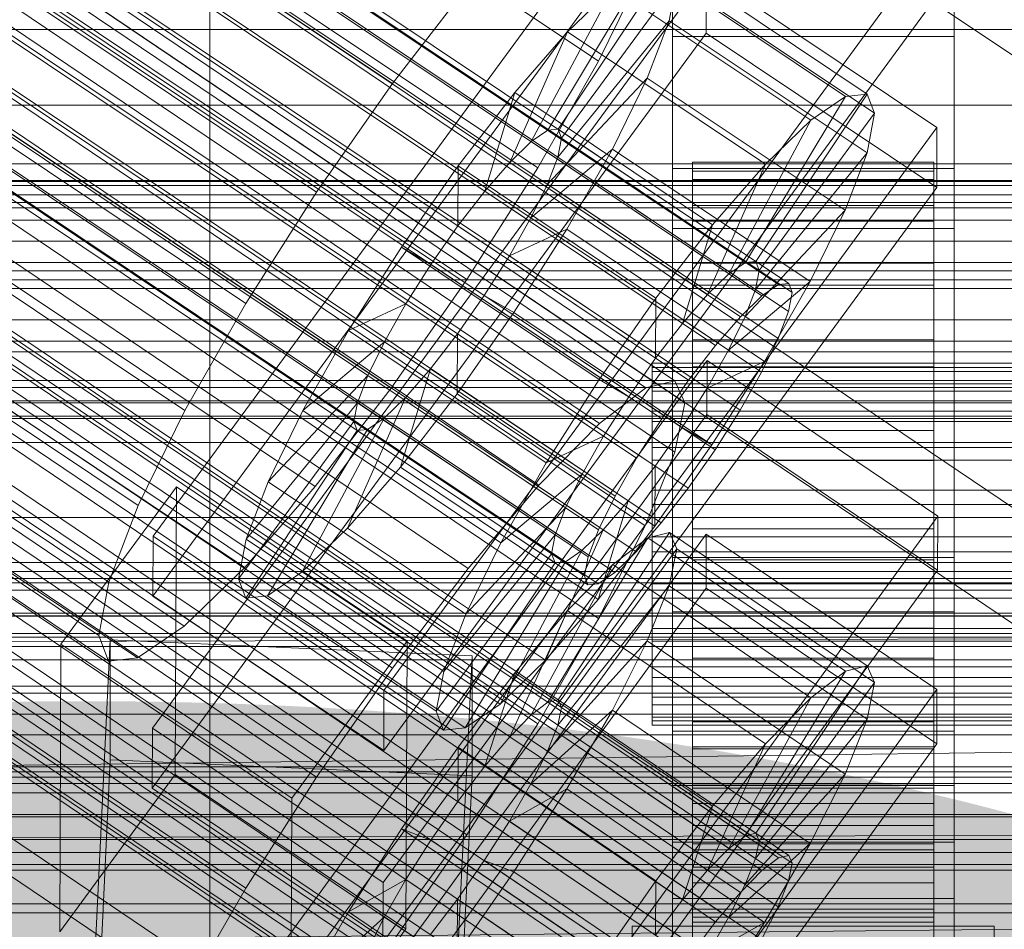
# Model space of a CAD drawing. Header units: millimetres. Extents: x -3490 to 61924, y -72580 to 6847.
# Tile 328 of 656: x -179 to -130, y -33231 to -33186. Entities that reach past the tile are written whole.
import ezdxf

# ---------------------------------------------------------------- set-up
doc = ezdxf.new("R2010")
doc.units = ezdxf.units.MM
for name, color, linetype, lineweight in [('COTAS_O', 1, 'Continuous', 0), ('COTAS_P', 1, 'Continuous', 0), ('frontal_C01', 7, 'Continuous', 0), ('frontal_C02', 7, 'Continuous', 0), ('frontal_C03', 7, 'Continuous', 0), ('frontal_dosificador', 7, 'Continuous', 0), ('frontal_secador', 7, 'Continuous', 0)]:
    doc.layers.add(name, color=color, linetype=linetype, lineweight=lineweight)
doc.dimstyles.new('R19_100', dxfattribs={"dimtxt": 250, "dimasz": 150, "dimexe": 150, "dimexo": 80, "dimgap": 100, "dimtad": 1, "dimtih": 1, "dimtoh": 1, "dimdsep": 46, "dimcen": 0.09, "dimadec": 0, "dimazin": 0, "dimtfac": 1, "dimtdec": 4, "dimtofl": 0, "dimtmove": 0, "dimatfit": 3, "dimfxl": 1, "dimtolj": 1, "dimtzin": 0, "dimarcsym": 0})

# ---------------------------------------------------------------- blocks, each defined once
blk = doc.blocks.new('DIM_R29_55')
at = {"layer": 'COTAS_P'}
for p, q in [((-3300, -33120), (-3150, -33075)), ((-60, -33120), (-210, -33075)), ((-3300, -34020), (-3300, -33120)), ((-3300, -33120), (-60, -33120)), ((-3300, -33120), (-3150, -33165)), ((-60, -33120), (-210, -33165)), ((-60, -34020), (-60, -33120))]:
    blk.add_line(p, q, dxfattribs=at)
blk.add_text('3240 P', height=250, dxfattribs=at).set_placement((-1680, -33020))
blk = doc.blocks.new('DIM_R29_58')
at = {"layer": 'COTAS_P'}
for p, q in [((-150, -32300), (550, -32300)), ((550, -32300), (505, -32450)), ((550, -34900), (550, -32300)), ((550, -32300), (595, -32450)), ((550, -34900), (505, -34750)), ((550, -34900), (595, -34750)), ((-150, -34900), (550, -34900))]:
    blk.add_line(p, q, dxfattribs=at)
blk.add_text('2600 P', height=250, rotation=90, dxfattribs=at).set_placement((450, -33600))
blk = doc.blocks.new('DIM_R29_60')
at = {"layer": 'COTAS_O'}
for p, q in [((-650, -33700), (50, -33700)), ((50, -33700), (5, -33850)), ((50, -34900), (50, -33700)), ((50, -33700), (95, -33850)), ((50, -34900), (5, -34750)), ((50, -34900), (95, -34750)), ((-650, -34900), (50, -34900))]:
    blk.add_line(p, q, dxfattribs=at)
blk.add_text('1200 O', height=250, rotation=90, dxfattribs=at).set_placement((-50, -34300))

msp = doc.modelspace()

# ---------------------------------------------------------------- linework, layer by layer
at = {"layer": 'frontal_C01'}
for p, q in [((-331.181, -33079.124), (-146.872, -33203.459)), ((-332.629, -33079.473), (-148.32, -33203.808)), ((-330.692, -33080.214), (-146.383, -33204.548)), ((-334.938, -33081.238), (-150.629, -33205.573)), ((-355.53, -33082.938), (-141.731, -33227.166)), ((-355.017, -33082.814), (-141.218, -33227.043)), ((-331.197, -33082.669), (-146.887, -33207.003)), ((-356.348, -33083.564), (-142.549, -33227.792)), ((-354.844, -33083.201), (-141.045, -33227.429)), ((-355.022, -33084.07), (-141.224, -33228.299)), ((-337.95, -33084.299), (-153.641, -33208.633)), ((-357.415, -33084.648), (-143.617, -33228.876)), ((-355.541, -33085.365), (-141.742, -33229.593)), ((-358.659, -33086.117), (-144.861, -33230.346)), ((-332.659, -33086.321), (-148.35, -33210.656)), ((-356.363, -33086.995), (-142.565, -33231.223)), ((-146.196, -33232.1), (-359.995, -33087.872)), ((-341.461, -33088.446), (-157.152, -33212.78)), ((-357.434, -33088.851), (-143.635, -33233.079)), ((-361.332, -33089.791), (-147.533, -33234.02)), ((-358.68, -33090.805), (-144.881, -33235.033)), ((-334.981, -33090.923), (-150.672, -33215.258)), ((-362.578, -33091.746), (-148.779, -33235.974)), ((-360.017, -33092.725), (-146.218, -33236.953)), ((-363.648, -33093.601), (-149.85, -33237.829)), ((-160.922, -33217.731), (-345.231, -33093.397)), ((-361.352, -33094.479), (-147.554, -33238.707)), ((-364.471, -33095.232), (-150.672, -33239.46)), ((-362.596, -33095.948), (-148.798, -33240.177)), ((-338.003, -33096.16), (-153.694, -33220.495)), ((-364.989, -33096.526), (-151.191, -33240.754)), ((-363.664, -33097.033), (-149.865, -33241.261)), ((-365.168, -33097.396), (-151.369, -33241.624)), ((-364.995, -33097.782), (-151.196, -33242.01)), ((-364.482, -33097.658), (-150.683, -33241.887)), ((-349.002, -33098.815), (-164.693, -33223.149)), ((-341.52, -33101.675), (-157.211, -33226.01)), ((-352.519, -33104.33), (-168.21, -33228.665)), ((-345.291, -33107.093), (-160.982, -33231.428)), ((-355.541, -33109.567), (-171.232, -33233.902)), ((-349.061, -33112.044), (-164.752, -33236.379)), ((-130, -33209.806), (-228.298, -33143.494)), ((-228.298, -33149.274), (-130, -33215.586)), ((-342.5, -33189.755), (342.5, -33189.755)), ((342.5, -33195.462), (-342.5, -33195.462)), ((300, -33197.985), (-300, -33197.985)), ((300, -33202.015), (-300, -33202.015)), ((-172.809, -33240.291), (-145.277, -33202.437)), ((-145.289, -33205.133), (-145.277, -33202.437)), ((-145.277, -33202.437), (-133.809, -33210.173)), ((-148.32, -33203.808), (-146.872, -33203.459)), ((-146.872, -33203.459), (-146.383, -33204.548)), ((-150.629, -33205.573), (-148.32, -33203.808)), ((342.5, -33204.538), (-342.5, -33204.538)), ((-146.383, -33204.548), (-146.887, -33207.003)), ((-145.289, -33205.133), (-172.821, -33242.988)), ((-133.821, -33212.87), (-145.289, -33205.133)), ((-153.641, -33208.633), (-150.629, -33205.573)), ((-146.887, -33207.003), (-148.35, -33210.656)), ((-157.152, -33212.78), (-153.641, -33208.633)), ((342.5, -33210.245), (-342.5, -33210.245)), ((-133.809, -33210.173), (-161.341, -33248.028)), ((-133.809, -33210.173), (-133.821, -33212.87)), ((-148.35, -33210.656), (-150.672, -33215.258)), ((-172.847, -33248.919), (-145.315, -33211.065)), ((-153.199, -33219.43), (-148.226, -33211.252)), ((-152.686, -33219.306), (-147.143, -33210.991)), ((-148.226, -33211.252), (-149.953, -33212.573)), ((-147.143, -33210.991), (-148.226, -33211.252)), ((-148.226, -33211.252), (-138.396, -33217.883)), ((-147.143, -33210.991), (-137.313, -33217.622)), ((-146.777, -33211.806), (-147.143, -33210.991)), ((-145.327, -33213.761), (-145.315, -33211.065)), ((-145.315, -33211.065), (-133.847, -33218.801)), ((-152.513, -33219.692), (-146.777, -33211.806)), ((-147.155, -33213.642), (-146.777, -33211.806)), ((-146.777, -33211.806), (-136.948, -33218.437)), ((-147, -33214.932), (-147, -33212.235)), ((-147, -33212.235), (-133, -33212.235)), ((-147, -33258.458), (-147, -33212.235)), ((-133, -33212.235), (-133, -33214.932)), ((-133, -33212.235), (-133, -33258.458)), ((-160.922, -33217.731), (-157.152, -33212.78)), ((-154.017, -33220.055), (-149.953, -33212.573)), ((-149.953, -33212.573), (-152.207, -33214.862)), ((-149.953, -33212.573), (-140.123, -33219.204)), ((-161.353, -33250.724), (-133.821, -33212.87)), ((-145.327, -33213.761), (-172.859, -33251.615)), ((-152.692, -33220.562), (-147.155, -33213.642)), ((-148.249, -33216.375), (-147.155, -33213.642)), ((-147.155, -33213.642), (-137.325, -33220.274)), ((-133.859, -33221.497), (-145.327, -33213.761)), ((-155.085, -33221.14), (-152.207, -33214.862)), ((-152.207, -33214.862), (-154.833, -33217.964)), ((-150.672, -33215.258), (-153.694, -33220.495)), ((-152.207, -33214.862), (-142.377, -33221.493)), ((-133, -33214.932), (-147, -33214.932)), ((-147, -33214.932), (-147, -33261.154)), ((-133, -33261.154), (-133, -33214.932)), ((-153.21, -33221.857), (-148.249, -33216.375)), ((-149.985, -33219.817), (-148.249, -33216.375)), ((-148.249, -33216.375), (-138.419, -33223.006)), ((-137.313, -33217.622), (-142.856, -33225.937)), ((-138.396, -33217.883), (-137.313, -33217.622)), ((-137.313, -33217.622), (-136.948, -33218.437)), ((-164.693, -33223.149), (-160.922, -33217.731)), ((-154.833, -33217.964), (-157.653, -33221.667)), ((-156.329, -33222.609), (-154.833, -33217.964)), ((-154.833, -33217.964), (-145.003, -33224.595)), ((-138.396, -33217.883), (-143.369, -33226.061)), ((-140.123, -33219.204), (-138.396, -33217.883)), ((342.5, -33218.63), (-342.5, -33218.63)), ((-136.948, -33218.437), (-142.683, -33226.324)), ((-136.948, -33218.437), (-137.325, -33220.274)), ((-133.847, -33218.801), (-161.379, -33256.655)), ((-133.847, -33218.801), (-133.859, -33221.497)), ((-154.017, -33220.055), (-153.199, -33219.43)), ((-153.199, -33219.43), (-152.686, -33219.306)), ((-143.369, -33226.061), (-153.199, -33219.43)), ((-142.856, -33225.937), (-152.686, -33219.306)), ((-152.686, -33219.306), (-152.513, -33219.692)), ((-140.123, -33219.204), (-144.188, -33226.687)), ((-142.377, -33221.493), (-140.123, -33219.204)), ((-155.085, -33221.14), (-154.017, -33220.055)), ((-154.033, -33223.487), (-149.985, -33219.817)), ((-144.188, -33226.687), (-154.017, -33220.055)), ((-152.513, -33219.692), (-152.692, -33220.562)), ((-142.683, -33226.324), (-152.513, -33219.692)), ((-152.246, -33223.734), (-149.985, -33219.817)), ((-149.985, -33219.817), (-140.156, -33226.448)), ((-153.694, -33220.495), (-157.211, -33226.01)), ((-152.692, -33220.562), (-153.21, -33221.857)), ((-142.862, -33227.193), (-152.692, -33220.562)), ((-137.325, -33220.274), (-142.862, -33227.193)), ((-137.325, -33220.274), (-138.419, -33223.006)), ((-156.329, -33222.609), (-155.085, -33221.14)), ((-145.255, -33227.771), (-155.085, -33221.14)), ((-147, -33223.559), (-147, -33220.863)), ((-147, -33220.863), (-133, -33220.863)), ((-147, -33267.086), (-147, -33220.863)), ((-146, -33231.046), (-146, -33221.047)), ((-146, -33221.047), (-146, -33221.639)), ((-146, -33221.047), (-134, -33221.047)), ((-146, -33221.749), (-146, -33221.047)), ((-134, -33221.639), (-134, -33221.047)), ((-134, -33221.047), (-134, -33231.046)), ((-134, -33221.047), (-134, -33221.749)), ((-133, -33220.863), (-133, -33223.559)), ((-133, -33220.863), (-133, -33267.086)), ((-161.391, -33259.352), (-133.859, -33221.497)), ((-142.377, -33221.493), (-145.255, -33227.771)), ((-145.003, -33224.595), (-142.377, -33221.493)), ((-157.653, -33221.667), (-160.474, -33225.72)), ((-157.653, -33221.667), (-157.665, -33224.364)), ((-147.823, -33228.299), (-157.653, -33221.667)), ((-153.21, -33221.857), (-154.033, -33223.487)), ((-143.38, -33228.488), (-153.21, -33221.857)), ((-146, -33231.327), (-146, -33221.639)), ((-146, -33221.639), (-146, -33223.486)), ((-146, -33221.639), (-134, -33221.639)), ((-146, -33231.379), (-146, -33221.749)), ((-146, -33221.749), (-134, -33221.749)), ((-146, -33223.699), (-146, -33221.749)), ((-134, -33223.486), (-134, -33221.639)), ((-134, -33221.639), (-134, -33231.327)), ((-134, -33221.749), (-134, -33231.379)), ((-134, -33221.749), (-134, -33223.699)), ((-157.665, -33224.364), (-156.329, -33222.609)), ((-146.499, -33229.24), (-156.329, -33222.609)), ((-138.419, -33223.006), (-143.38, -33228.488)), ((-138.419, -33223.006), (-140.156, -33226.448)), ((342.5, -33223.469), (-342.5, -33223.469)), ((-168.21, -33228.665), (-164.693, -33223.149)), ((-154.033, -33223.487), (-155.103, -33225.343)), ((-144.203, -33230.118), (-154.033, -33223.487)), ((-133, -33223.559), (-147, -33223.559)), ((-147, -33223.559), (-147, -33269.782)), ((-146, -33232.201), (-146, -33223.486)), ((-146, -33223.486), (-146, -33226.461)), ((-146, -33223.486), (-134, -33223.486)), ((-134, -33226.461), (-134, -33223.486)), ((-134, -33223.486), (-134, -33232.201)), ((-133, -33269.782), (-133, -33223.559)), ((-155.103, -33225.343), (-152.246, -33223.734)), ((-154.877, -33227.86), (-152.246, -33223.734)), ((-152.246, -33223.734), (-142.416, -33230.366)), ((-146, -33232.302), (-146, -33223.699)), ((-146, -33223.699), (-134, -33223.699)), ((-146, -33226.762), (-146, -33223.699)), ((-134, -33223.699), (-134, -33232.302)), ((-134, -33223.699), (-134, -33226.762)), ((-159.001, -33226.283), (-157.665, -33224.364)), ((-157.665, -33224.364), (-147.835, -33230.995)), ((-147.823, -33228.299), (-145.003, -33224.595)), ((-145.003, -33224.595), (-146.499, -33229.24)), ((-155.103, -33225.343), (-156.35, -33227.297)), ((-145.274, -33231.974), (-155.103, -33225.343)), ((-160.474, -33225.72), (-163.105, -33229.846)), ((-157.211, -33226.01), (-160.982, -33231.428)), ((-159.001, -33226.283), (-160.474, -33225.72)), ((-160.474, -33225.72), (-150.644, -33232.351)), ((-142.856, -33225.937), (-143.369, -33226.061)), ((-142.683, -33226.324), (-142.856, -33225.937)), ((-160.247, -33228.238), (-159.001, -33226.283)), ((-149.171, -33232.914), (-159.001, -33226.283)), ((-146, -33233.611), (-146, -33226.461)), ((-146, -33226.461), (-146, -33230.362)), ((-146, -33226.461), (-134, -33226.461)), ((-140.156, -33226.448), (-144.203, -33230.118)), ((-143.369, -33226.061), (-144.188, -33226.687)), ((-142.862, -33227.193), (-142.683, -33226.324)), ((-140.156, -33226.448), (-142.416, -33230.366)), ((-134, -33230.362), (-134, -33226.461)), ((-134, -33226.461), (-134, -33233.611)), ((-146, -33233.753), (-146, -33226.762)), ((-146, -33226.762), (-134, -33226.762)), ((-146, -33230.73), (-146, -33226.762)), ((-144.188, -33226.687), (-145.255, -33227.771)), ((-134, -33226.762), (-134, -33233.753)), ((-134, -33226.762), (-134, -33230.73)), ((-156.35, -33227.297), (-157.686, -33229.217)), ((-156.35, -33227.297), (-154.877, -33227.86)), ((-146.52, -33233.928), (-156.35, -33227.297)), ((-143.38, -33228.488), (-142.862, -33227.193)), ((-142.549, -33227.792), (-141.731, -33227.166)), ((-141.731, -33227.166), (-141.218, -33227.043)), ((-141.045, -33227.429), (-141.224, -33228.299)), ((-141.218, -33227.043), (-141.045, -33227.429)), ((-157.698, -33231.913), (-154.877, -33227.86)), ((-154.877, -33227.86), (-145.047, -33234.491)), ((-145.255, -33227.771), (-146.499, -33229.24)), ((-143.617, -33228.876), (-142.549, -33227.792)), ((-160.247, -33228.238), (-163.105, -33229.846)), ((-161.318, -33230.093), (-160.247, -33228.238)), ((-150.417, -33234.869), (-160.247, -33228.238)), ((-150.644, -33232.351), (-147.823, -33228.299)), ((-147.835, -33230.995), (-147.823, -33228.299)), ((-144.203, -33230.118), (-143.38, -33228.488)), ((-141.224, -33228.299), (-141.742, -33229.593)), ((-171.232, -33233.902), (-168.21, -33228.665)), ((-144.861, -33230.346), (-143.617, -33228.876)), ((-157.686, -33229.217), (-159.022, -33230.971)), ((-157.686, -33229.217), (-157.698, -33231.913)), ((-147.856, -33235.848), (-157.686, -33229.217)), ((-146.499, -33229.24), (-147.835, -33230.995)), ((342.5, -33229.887), (-342.5, -33229.887)), ((-163.105, -33229.846), (-165.365, -33233.763)), ((-163.105, -33229.846), (-153.275, -33236.477)), ((-141.742, -33229.593), (-142.565, -33231.223)), ((-161.318, -33230.093), (-165.365, -33233.763)), ((-162.14, -33231.724), (-161.318, -33230.093)), ((-151.488, -33236.724), (-161.318, -33230.093)), ((-146.196, -33232.1), (-144.861, -33230.346)), ((-146, -33235.459), (-146, -33230.362)), ((-146, -33230.362), (-146, -33234.923)), ((-146, -33230.362), (-134, -33230.362)), ((-145.274, -33231.974), (-144.203, -33230.118)), ((-142.416, -33230.366), (-145.274, -33231.974)), ((-142.416, -33230.366), (-145.047, -33234.491)), ((-134, -33234.923), (-134, -33230.362)), ((-134, -33230.362), (-134, -33235.459))]:
    msp.add_line(p, q, dxfattribs=at)
at = {"layer": 'frontal_C02'}
for p, q in [((-355.53, -33055.696), (-141.731, -33198.672)), ((-355.017, -33055.64), (-141.218, -33198.616)), ((-354.844, -33056.095), (-141.045, -33199.07)), ((-356.348, -33056.259), (-142.549, -33199.234)), ((-355.022, -33057.029), (-141.224, -33200.004)), ((-357.415, -33057.29), (-143.617, -33200.265)), ((-355.541, -33058.379), (-141.742, -33201.354)), ((-358.659, -33058.719), (-144.861, -33201.694)), ((-356.363, -33060.052), (-142.565, -33203.028)), ((-146.196, -33203.423), (-359.995, -33060.448)), ((-357.434, -33061.936), (-143.635, -33204.911)), ((-361.332, -33062.36), (-147.533, -33205.336)), ((-358.68, -33063.901), (-144.881, -33206.876)), ((-362.578, -33064.325), (-148.779, -33207.3)), ((-334.981, -33064.304), (-150.672, -33187.559)), ((-160.922, -33188.675), (-345.231, -33065.42)), ((-360.017, -33065.813), (-146.218, -33208.788)), ((-363.648, -33066.209), (-149.85, -33209.184)), ((-364.471, -33067.882), (-150.672, -33210.857)), ((-361.352, -33067.542), (-147.554, -33210.518)), ((-364.989, -33069.232), (-151.191, -33212.207)), ((-362.596, -33068.971), (-148.798, -33211.947)), ((-338.003, -33069.619), (-153.694, -33192.874)), ((-365.168, -33070.166), (-151.369, -33213.141)), ((-363.664, -33070.002), (-149.865, -33212.977)), ((-364.995, -33070.62), (-151.196, -33213.596)), ((-364.482, -33070.565), (-150.683, -33213.54)), ((-349.002, -33070.817), (-164.693, -33194.072)), ((-341.52, -33075.164), (-157.211, -33198.419)), ((-352.519, -33076.362), (-168.21, -33199.617)), ((-345.291, -33080.561), (-160.982, -33203.816)), ((-355.541, -33081.678), (-171.232, -33204.932)), ((-349.061, -33085.442), (-164.752, -33208.697)), ((-357.863, -33086.401), (-173.554, -33209.656)), ((-352.572, -33089.475), (-168.263, -33212.729)), ((-359.326, -33090.211), (-175.016, -33213.465)), ((-355.584, -33092.384), (-171.275, -33215.639)), ((-359.83, -33092.846), (-175.521, -33216.101)), ((-359.341, -33094.129), (-175.032, -33217.384)), ((-357.893, -33093.972), (-173.584, -33217.226)), ((-228.298, -33121.594), (-130, -33187.33)), ((-172.809, -33211.173), (-145.277, -33173.65)), ((-145.289, -33176.631), (-172.821, -33214.153)), ((-133.809, -33181.319), (-161.341, -33218.842)), ((-153.199, -33191.003), (-148.226, -33182.742)), ((-152.686, -33190.947), (-147.143, -33182.624)), ((-148.35, -33182.835), (-150.672, -33187.559)), ((-148.226, -33182.742), (-138.396, -33189.316)), ((-147.143, -33182.624), (-137.313, -33189.198)), ((-172.847, -33220.71), (-145.315, -33183.188)), ((-147, -33186.342), (-147, -33183.362)), ((-147, -33229.18), (-147, -33183.362)), ((-145.327, -33186.168), (-145.315, -33183.188)), ((-145.315, -33183.188), (-133.847, -33190.857)), ((-133, -33183.362), (-133, -33186.342)), ((-133, -33183.362), (-133, -33229.18)), ((-160.922, -33188.675), (-157.152, -33183.794)), ((-154.017, -33191.565), (-149.953, -33183.93)), ((-152.513, -33191.401), (-146.777, -33183.584)), ((-149.953, -33183.93), (-152.207, -33186.106)), ((-149.953, -33183.93), (-140.123, -33190.503)), ((-147.155, -33185.556), (-146.777, -33183.584)), ((-146.777, -33183.584), (-136.948, -33190.158)), ((-161.353, -33221.822), (-133.821, -33184.3)), ((-152.692, -33192.335), (-147.155, -33185.556)), ((-148.249, -33188.405), (-147.155, -33185.556)), ((-147.155, -33185.556), (-137.325, -33192.129)), ((-145.327, -33186.168), (-172.859, -33223.691)), ((-155.085, -33192.596), (-152.207, -33186.106)), ((-152.207, -33186.106), (-154.833, -33189.122)), ((-152.207, -33186.106), (-142.377, -33192.68)), ((-133, -33186.342), (-147, -33186.342)), ((-147, -33186.342), (-147, -33232.161)), ((-133.859, -33193.838), (-145.327, -33186.168)), ((-133, -33232.161), (-133, -33186.342)), ((-150.672, -33187.559), (-153.694, -33192.874)), ((-164.693, -33194.072), (-160.922, -33188.675)), ((-153.21, -33193.685), (-148.249, -33188.405)), ((-149.985, -33191.939), (-148.249, -33188.405)), ((-148.249, -33188.405), (-138.419, -33194.979)), ((-154.833, -33189.122), (-157.653, -33192.774)), ((-156.329, -33194.025), (-154.833, -33189.122)), ((-154.833, -33189.122), (-145.003, -33195.696)), ((-138.396, -33189.316), (-143.369, -33197.576)), ((-137.313, -33189.198), (-142.856, -33197.52)), ((-140.123, -33190.503), (-138.396, -33189.316)), ((-138.396, -33189.316), (-137.313, -33189.198)), ((-137.313, -33189.198), (-136.948, -33190.158)), ((-136.948, -33190.158), (-142.683, -33197.975)), ((-136.948, -33190.158), (-137.325, -33192.129)), ((-140.123, -33190.503), (-144.188, -33198.139)), ((-142.377, -33192.68), (-140.123, -33190.503)), ((-133.847, -33190.857), (-161.379, -33228.38)), ((-154.017, -33191.565), (-153.199, -33191.003)), ((-153.199, -33191.003), (-152.686, -33190.947)), ((-143.369, -33197.576), (-153.199, -33191.003)), ((-142.856, -33197.52), (-152.686, -33190.947)), ((-152.686, -33190.947), (-152.513, -33191.401)), ((-133.847, -33190.857), (-133.859, -33193.838)), ((-155.085, -33192.596), (-154.017, -33191.565)), ((-144.188, -33198.139), (-154.017, -33191.565)), ((-152.513, -33191.401), (-152.692, -33192.335)), ((-142.683, -33197.975), (-152.513, -33191.401)), ((-154.033, -33195.359), (-149.985, -33191.939)), ((-152.246, -33195.915), (-149.985, -33191.939)), ((-149.985, -33191.939), (-140.156, -33198.512)), ((-137.325, -33192.129), (-142.862, -33198.909)), ((-137.325, -33192.129), (-138.419, -33194.979)), ((-156.329, -33194.025), (-155.085, -33192.596)), ((-145.255, -33199.169), (-155.085, -33192.596)), ((-152.692, -33192.335), (-153.21, -33193.685)), ((-142.862, -33198.909), (-152.692, -33192.335)), ((-146, -33202.583), (-146, -33192.591)), ((-146, -33192.591), (-146, -33193.038)), ((-146, -33192.591), (-134, -33192.591)), ((-146, -33193.439), (-146, -33192.591)), ((-142.377, -33192.68), (-145.255, -33199.169)), ((-145.003, -33195.696), (-142.377, -33192.68)), ((-134, -33193.038), (-134, -33192.591)), ((-134, -33192.591), (-134, -33202.583)), ((-134, -33192.591), (-134, -33193.439)), ((-157.653, -33192.774), (-160.474, -33196.811)), ((-157.653, -33192.774), (-157.665, -33195.754)), ((-147.823, -33199.347), (-157.653, -33192.774)), ((-153.694, -33192.874), (-157.211, -33198.419)), ((-147, -33195.88), (-147, -33192.9)), ((-147, -33192.9), (-133, -33192.9)), ((-147, -33238.718), (-147, -33192.9)), ((-146, -33202.794), (-146, -33193.038)), ((-146, -33193.038), (-146, -33194.747)), ((-146, -33193.038), (-134, -33193.038)), ((-134, -33194.747), (-134, -33193.038)), ((-134, -33193.038), (-134, -33202.794)), ((-133, -33192.9), (-133, -33195.88)), ((-133, -33192.9), (-133, -33238.718)), ((-153.21, -33193.685), (-154.033, -33195.359)), ((-143.38, -33200.259), (-153.21, -33193.685)), ((-146, -33202.985), (-146, -33193.439)), ((-146, -33193.439), (-134, -33193.439)), ((-146, -33195.523), (-146, -33193.439)), ((-134, -33193.439), (-134, -33202.985)), ((-134, -33193.439), (-134, -33195.523)), ((-168.21, -33199.617), (-164.693, -33194.072)), ((-161.391, -33231.36), (-133.859, -33193.838)), ((-157.665, -33195.754), (-156.329, -33194.025)), ((-146.499, -33200.598), (-156.329, -33194.025)), ((450, -33194.595), (-450, -33194.595)), ((-146, -33203.604), (-146, -33194.747)), ((-146, -33194.747), (-146, -33197.603)), ((-146, -33194.747), (-134, -33194.747)), ((-138.419, -33194.979), (-143.38, -33200.259)), ((-138.419, -33194.979), (-140.156, -33198.512)), ((-134, -33197.603), (-134, -33194.747)), ((-134, -33194.747), (-134, -33203.604)), ((-154.033, -33195.359), (-155.103, -33197.242)), ((-144.203, -33201.932), (-154.033, -33195.359)), ((-147.823, -33199.347), (-145.003, -33195.696)), ((-145.003, -33195.696), (-146.499, -33200.598)), ((-146, -33203.972), (-146, -33195.523)), ((-146, -33195.523), (-134, -33195.523)), ((-146, -33198.701), (-146, -33195.523)), ((-134, -33195.523), (-134, -33203.972)), ((-134, -33195.523), (-134, -33198.701)), ((-159.001, -33197.666), (-157.665, -33195.754)), ((-157.665, -33195.754), (-147.835, -33202.328)), ((-155.103, -33197.242), (-152.246, -33195.915)), ((-154.877, -33200.062), (-152.246, -33195.915)), ((-152.246, -33195.915), (-142.416, -33202.488)), ((-133, -33195.88), (-147, -33195.88)), ((-147, -33195.88), (-147, -33241.698)), ((-133, -33241.698), (-133, -33195.88)), ((-160.474, -33196.811), (-163.105, -33200.959)), ((-159.001, -33197.666), (-160.474, -33196.811)), ((-160.474, -33196.811), (-150.644, -33203.384)), ((-155.103, -33197.242), (-156.35, -33199.207)), ((-145.274, -33203.816), (-155.103, -33197.242)), ((-146, -33204.957), (-146, -33197.603)), ((-146, -33197.603), (-146, -33201.412)), ((-146, -33197.603), (-134, -33197.603)), ((-143.369, -33197.576), (-144.188, -33198.139)), ((-142.856, -33197.52), (-143.369, -33197.576)), ((-142.683, -33197.975), (-142.856, -33197.52)), ((-134, -33201.412), (-134, -33197.603)), ((-134, -33197.603), (-134, -33204.957)), ((-160.247, -33199.631), (-159.001, -33197.666)), ((-149.171, -33204.24), (-159.001, -33197.666)), ((-144.188, -33198.139), (-145.255, -33199.169)), ((-142.862, -33198.909), (-142.683, -33197.975)), ((-157.211, -33198.419), (-160.982, -33203.816)), ((-140.156, -33198.512), (-144.203, -33201.932)), ((-140.156, -33198.512), (-142.416, -33202.488)), ((-141.731, -33198.672), (-141.218, -33198.616)), ((-141.218, -33198.616), (-141.045, -33199.07)), ((-146, -33205.477), (-146, -33198.701)), ((-146, -33198.701), (-134, -33198.701)), ((-146, -33202.756), (-146, -33198.701)), ((-143.38, -33200.259), (-142.862, -33198.909)), ((-142.549, -33199.234), (-141.731, -33198.672)), ((-141.045, -33199.07), (-141.224, -33200.004)), ((-134, -33198.701), (-134, -33205.477)), ((-134, -33198.701), (-134, -33202.756)), ((-156.35, -33199.207), (-157.686, -33201.119)), ((-156.35, -33199.207), (-154.877, -33200.062)), ((-146.52, -33205.78), (-156.35, -33199.207)), ((-150.644, -33203.384), (-147.823, -33199.347)), ((-147.835, -33202.328), (-147.823, -33199.347)), ((-145.255, -33199.169), (-146.499, -33200.598)), ((-143.617, -33200.265), (-142.549, -33199.234)), ((-171.232, -33204.932), (-168.21, -33199.617)), ((-160.247, -33199.631), (-163.105, -33200.959)), ((-161.318, -33201.515), (-160.247, -33199.631)), ((-150.417, -33206.205), (-160.247, -33199.631)), ((-157.698, -33204.1), (-154.877, -33200.062)), ((-154.877, -33200.062), (-145.047, -33206.636)), ((-141.224, -33200.004), (-141.742, -33201.354)), ((-144.861, -33201.694), (-143.617, -33200.265)), ((-144.203, -33201.932), (-143.38, -33200.259)), ((-163.105, -33200.959), (-165.365, -33204.935)), ((-163.105, -33200.959), (-153.275, -33207.532)), ((-146.499, -33200.598), (-147.835, -33202.328)), ((-161.318, -33201.515), (-165.365, -33204.935)), ((-162.14, -33203.188), (-161.318, -33201.515)), ((-151.488, -33208.088), (-161.318, -33201.515)), ((-157.686, -33201.119), (-159.022, -33202.849)), ((-157.686, -33201.119), (-157.698, -33204.1)), ((-147.856, -33207.693), (-157.686, -33201.119)), ((-146, -33206.761), (-146, -33201.412)), ((-146, -33201.412), (-146, -33205.913)), ((-146, -33201.412), (-134, -33201.412)), ((-141.742, -33201.354), (-142.565, -33203.028)), ((-134, -33205.913), (-134, -33201.412)), ((-134, -33201.412), (-134, -33206.761)), ((-146.196, -33203.423), (-144.861, -33201.694)), ((-145.274, -33203.816), (-144.203, -33201.932)), ((-147.835, -33202.328), (-149.171, -33204.24)), ((-142.416, -33202.488), (-145.274, -33203.816)), ((-142.416, -33202.488), (-145.047, -33206.636)), ((-159.022, -33202.849), (-160.518, -33207.751)), ((-159.022, -33202.849), (-160.266, -33204.277)), ((-149.192, -33209.422), (-159.022, -33202.849)), ((-148, -33202.985), (-148, -33202.583)), ((-148, -33202.583), (-148, -33202.794)), ((-148, -33202.583), (148, -33202.583)), ((-148, -33202.794), (-148, -33203.604)), ((-148, -33202.794), (148, -33202.794)), ((-148, -33203.972), (-148, -33202.985)), ((-148, -33202.985), (148, -33202.985)), ((-146, -33202.794), (-146, -33202.583)), ((-134, -33202.583), (-146, -33202.583)), ((-146, -33202.583), (-146, -33202.985)), ((-146, -33207.398), (-146, -33202.756)), ((-146, -33202.756), (-134, -33202.756)), ((-146, -33207.412), (-146, -33202.756)), ((-146, -33203.604), (-146, -33202.794)), ((-134, -33202.794), (-146, -33202.794)), ((-134, -33202.985), (-146, -33202.985)), ((-146, -33202.985), (-146, -33203.972)), ((-142.565, -33203.028), (-143.635, -33204.911)), ((-134, -33202.583), (-134, -33202.794)), ((-134, -33202.985), (-134, -33202.583)), ((-134, -33202.756), (-134, -33207.398)), ((-134, -33202.756), (-134, -33207.412)), ((-134, -33202.794), (-134, -33203.604)), ((-134, -33203.972), (-134, -33202.985)), ((-162.14, -33203.188), (-167.102, -33208.468)), ((-162.659, -33204.538), (-162.14, -33203.188)), ((-152.311, -33209.762), (-162.14, -33203.188)), ((-153.275, -33207.532), (-150.644, -33203.384)), ((-150.644, -33203.384), (-149.171, -33204.24)), ((-147.533, -33205.336), (-146.196, -33203.423)), ((-160.982, -33203.816), (-164.752, -33208.697)), ((-148, -33203.604), (-148, -33204.957)), ((-148, -33203.604), (148, -33203.604)), ((-148, -33205.477), (-148, -33203.972)), ((-148, -33203.972), (148, -33203.972)), ((-146.52, -33205.78), (-145.274, -33203.816)), ((-146, -33204.957), (-146, -33203.604)), ((-134, -33203.604), (-146, -33203.604)), ((-134, -33203.972), (-146, -33203.972)), ((-146, -33203.972), (-146, -33205.477)), ((-134, -33203.604), (-134, -33204.957)), ((-134, -33205.477), (-134, -33203.972)), ((-160.266, -33204.277), (-163.144, -33210.767)), ((-160.266, -33204.277), (-161.333, -33205.308)), ((-160.518, -33207.751), (-157.698, -33204.1)), ((-150.436, -33210.851), (-160.266, -33204.277)), ((-157.698, -33204.1), (-147.868, -33210.673)), ((-149.171, -33204.24), (-150.417, -33206.205)), ((-173.554, -33209.656), (-171.232, -33204.932)), ((-162.659, -33204.538), (-168.196, -33211.317)), ((-165.365, -33204.935), (-167.102, -33208.468)), ((-165.365, -33204.935), (-155.535, -33211.508)), ((-162.837, -33205.472), (-162.659, -33204.538)), ((-152.829, -33211.112), (-162.659, -33204.538)), ((-148, -33204.957), (-148, -33206.761)), ((-148, -33204.957), (148, -33204.957)), ((-146, -33206.761), (-146, -33204.957)), ((-134, -33204.957), (-146, -33204.957)), ((-143.635, -33204.911), (-144.881, -33206.876)), ((-134, -33204.957), (-134, -33206.761)), ((-162.837, -33205.472), (-168.573, -33213.289)), ((-161.333, -33205.308), (-165.397, -33212.943)), ((-162.664, -33205.927), (-162.837, -33205.472)), ((-153.008, -33212.046), (-162.837, -33205.472)), ((-161.333, -33205.308), (-162.151, -33205.871)), ((-151.503, -33211.882), (-161.333, -33205.308)), ((-148.779, -33207.3), (-147.533, -33205.336)), ((-148, -33207.398), (-148, -33205.477)), ((-148, -33205.477), (148, -33205.477)), ((-134, -33205.477), (-146, -33205.477)), ((-146, -33205.477), (-146, -33207.398)), ((-134, -33207.398), (-134, -33205.477)), ((-162.664, -33205.927), (-168.208, -33214.249)), ((-162.151, -33205.871), (-167.125, -33214.131)), ((-162.151, -33205.871), (-162.664, -33205.927)), ((-152.835, -33212.5), (-162.664, -33205.927)), ((-152.321, -33212.444), (-162.151, -33205.871)), ((-147.856, -33207.693), (-146.52, -33205.78)), ((-145.047, -33206.636), (-146.52, -33205.78)), ((-146, -33205.913), (-146, -33208.893)), ((-134, -33205.913), (-146, -33205.913)), ((-146, -33205.913), (-146, -33210.8)), ((-134, -33208.893), (-134, -33205.913)), ((-134, -33210.8), (-134, -33205.913)), ((-153.275, -33207.532), (-150.417, -33206.205)), ((-150.417, -33206.205), (-151.488, -33208.088)), ((-450, -33206.517), (450, -33206.517)), ((-148, -33206.761), (-148, -33208.893)), ((-148, -33206.761), (148, -33206.761)), ((-145.047, -33206.636), (-147.868, -33210.673)), ((-144.881, -33206.876), (-146.218, -33208.788)), ((-146, -33208.893), (-146, -33206.761)), ((-134, -33206.761), (-146, -33206.761)), ((-134, -33206.761), (-134, -33208.893)), ((-149.85, -33209.184), (-148.779, -33207.3)), ((-148, -33209.603), (-148, -33207.398)), ((-148, -33207.398), (148, -33207.398)), ((-134, -33207.398), (-146, -33207.398)), ((-146, -33207.398), (-146, -33209.603)), ((-146, -33209.603), (-146, -33207.412)), ((-146, -33207.412), (-134, -33207.412)), ((-146, -33212.352), (-146, -33207.412)), ((-134, -33209.603), (-134, -33207.398)), ((-134, -33207.412), (-134, -33209.603)), ((-134, -33207.412), (-134, -33212.352)), ((-163.144, -33210.767), (-160.518, -33207.751)), ((-160.518, -33207.751), (-150.688, -33214.324)), ((-155.535, -33211.508), (-153.275, -33207.532)), ((-149.192, -33209.422), (-147.856, -33207.693)), ((-147.868, -33210.673), (-147.856, -33207.693)), ((-155.535, -33211.508), (-151.488, -33208.088)), ((-151.488, -33208.088), (-152.311, -33209.762)), ((-177.394, -33216.532), (-171.658, -33208.715)), ((-171.715, -33223.022), (-171.658, -33208.715)), ((-171.658, -33208.715), (-160.19, -33216.384)), ((-164.752, -33208.697), (-168.263, -33212.729)), ((-167.102, -33208.468), (-168.196, -33211.317)), ((-167.102, -33208.468), (-157.272, -33215.041)), ((-148, -33208.893), (-148, -33211.208)), ((148, -33208.893), (-148, -33208.893)), ((-146.218, -33208.788), (-147.554, -33210.518)), ((-146, -33208.893), (-134, -33208.893)), ((-146, -33211.208), (-146, -33208.893)), ((-134, -33208.893), (-134, -33211.208)), ((-150.672, -33210.857), (-149.85, -33209.184)), ((-175.016, -33213.465), (-173.554, -33209.656)), ((-157.272, -33215.041), (-152.311, -33209.762)), ((-152.311, -33209.762), (-152.829, -33211.112)), ((-150.688, -33214.324), (-149.192, -33209.422)), ((-150.436, -33210.851), (-149.192, -33209.422)), ((-148, -33211.943), (-148, -33209.603)), ((-148, -33209.603), (148, -33209.603)), ((-134, -33209.603), (-146, -33209.603)), ((-146, -33209.603), (-146, -33211.943)), ((-134, -33211.943), (-134, -33209.603)), ((-165.397, -33212.943), (-163.144, -33210.767)), ((-163.144, -33210.767), (-153.314, -33217.341)), ((-153.314, -33217.341), (-150.436, -33210.851)), ((-151.503, -33211.882), (-150.436, -33210.851)), ((-151.191, -33212.207), (-150.672, -33210.857)), ((-147.868, -33210.673), (-150.688, -33214.324)), ((-147.554, -33210.518), (-148.798, -33211.947)), ((-146, -33211.208), (-146, -33210.8)), ((-146, -33210.8), (-146, -33215.74)), ((-146, -33210.8), (-134, -33210.8)), ((-134, -33215.74), (-134, -33210.8)), ((-134, -33210.8), (-134, -33211.208)), ((-172.809, -33211.173), (-172.821, -33214.153)), ((-161.341, -33218.842), (-172.809, -33211.173)), ((-168.196, -33211.317), (-168.573, -33213.289)), ((-168.196, -33211.317), (-158.366, -33217.891)), ((-158.366, -33217.891), (-152.829, -33211.112)), ((-152.829, -33211.112), (-153.008, -33212.046)), ((-148, -33211.208), (-148, -33213.548)), ((-148, -33211.208), (148, -33211.208)), ((-146, -33213.548), (-146, -33211.208)), ((-134, -33211.208), (-146, -33211.208)), ((-134, -33211.208), (-134, -33213.548)), ((-157.272, -33215.041), (-155.535, -33211.508)), ((-158.743, -33219.863), (-153.008, -33212.046)), ((-155.567, -33219.517), (-151.503, -33211.882)), ((-153.008, -33212.046), (-152.835, -33212.5)), ((-152.321, -33212.444), (-151.503, -33211.882)), ((-151.369, -33213.141), (-151.191, -33212.207)), ((-148.798, -33211.947), (-149.865, -33212.977)), ((-148, -33214.258), (-148, -33211.943)), ((-148, -33211.943), (148, -33211.943)), ((-146, -33211.943), (-146, -33212.352)), ((-134, -33211.943), (-146, -33211.943)), ((-146, -33211.943), (-146, -33214.258)), ((-134, -33212.352), (-134, -33211.943)), ((-134, -33214.258), (-134, -33211.943)), ((-168.263, -33212.729), (-171.275, -33215.639)), ((-158.378, -33220.822), (-152.835, -33212.5)), ((-157.295, -33220.704), (-152.321, -33212.444)), ((-152.835, -33212.5), (-152.321, -33212.444)), ((-146, -33212.352), (-134, -33212.352)), ((-146, -33217.239), (-146, -33212.352)), ((-134, -33212.352), (-134, -33217.239)), ((-168.573, -33213.289), (-168.208, -33214.249)), ((-168.573, -33213.289), (-158.743, -33219.863)), ((-167.125, -33214.131), (-165.397, -33212.943)), ((-165.397, -33212.943), (-155.567, -33219.517)), ((-151.196, -33213.596), (-151.369, -33213.141)), ((-149.865, -33212.977), (-150.683, -33213.54)), ((-175.521, -33216.101), (-175.016, -33213.465)), ((-150.683, -33213.54), (-151.196, -33213.596)), ((-148, -33213.548), (-148, -33215.754)), ((-148, -33213.548), (148, -33213.548)), ((-146, -33215.754), (-146, -33213.548)), ((-146, -33213.548), (-146, -33215.74)), ((-134, -33213.548), (-146, -33213.548)), ((-134, -33215.74), (-134, -33213.548)), ((-134, -33213.548), (-134, -33215.754)), ((-172.821, -33214.153), (-161.353, -33221.822)), ((-168.208, -33214.249), (-167.125, -33214.131)), ((-168.208, -33214.249), (-158.378, -33220.822)), ((-167.125, -33214.131), (-157.295, -33220.704)), ((-148, -33216.39), (-148, -33214.258)), ((-148, -33214.258), (148, -33214.258)), ((-146, -33214.258), (-146, -33217.239)), ((-134, -33214.258), (-146, -33214.258)), ((-146, -33214.258), (-146, -33216.39)), ((-134, -33217.239), (-134, -33214.258)), ((-134, -33216.39), (-134, -33214.258)), ((-150.688, -33214.324), (-153.314, -33217.341)), ((-158.366, -33217.891), (-157.272, -33215.041)), ((-171.275, -33215.639), (-173.584, -33217.226)), ((-148, -33215.754), (-148, -33217.674)), ((-148, -33215.754), (148, -33215.754)), ((-146, -33215.74), (-146, -33220.396)), ((-146, -33215.74), (-134, -33215.74)), ((-146, -33217.674), (-146, -33215.754)), ((-146, -33215.754), (-146, -33220.396)), ((-134, -33215.754), (-146, -33215.754)), ((-134, -33220.396), (-134, -33215.74)), ((-134, -33220.396), (-134, -33215.754)), ((-134, -33215.754), (-134, -33217.674)), ((-175.032, -33217.384), (-175.521, -33216.101)), ((-177.811, -33275.591), (-174.943, -33216.325)), ((-177.394, -33216.532), (-177.451, -33230.839)), ((-165.926, -33224.201), (-177.394, -33216.532)), ((-174.943, -33222.288), (-174.943, -33216.325)), ((-174.943, -33216.325), (-156.962, -33217.118)), ((-160.19, -33216.384), (-165.926, -33224.201)), ((-160.19, -33216.384), (-160.247, -33230.691)), ((-148, -33218.194), (-148, -33216.39)), ((-148, -33216.39), (148, -33216.39)), ((-146, -33216.39), (-146, -33221.74)), ((-134, -33216.39), (-146, -33216.39)), ((-146, -33216.39), (-146, -33218.194)), ((-134, -33221.74), (-134, -33216.39)), ((-134, -33218.194), (-134, -33216.39)), ((-173.584, -33217.226), (-175.032, -33217.384)), ((-156.962, -33217.118), (-159.83, -33276.384)), ((-156.962, -33217.118), (-156.962, -33223.08)), ((-153.314, -33217.341), (-155.567, -33219.517)), ((-148, -33217.674), (-148, -33219.18)), ((-148, -33217.674), (148, -33217.674)), ((-146, -33217.239), (-134, -33217.239)), ((-146, -33221.74), (-146, -33217.239)), ((-146, -33219.18), (-146, -33217.674)), ((-146, -33217.674), (-146, -33224.451)), ((-134, -33217.674), (-146, -33217.674)), ((-134, -33217.239), (-134, -33221.74)), ((-134, -33224.451), (-134, -33217.674)), ((-134, -33217.674), (-134, -33219.18)), ((-158.743, -33219.863), (-158.366, -33217.891)), ((-148, -33219.547), (-148, -33218.194)), ((-148, -33218.194), (148, -33218.194)), ((-146, -33218.194), (-146, -33225.548)), ((-134, -33218.194), (-146, -33218.194)), ((-146, -33218.194), (-146, -33219.547)), ((-134, -33225.548), (-134, -33218.194)), ((-134, -33219.547), (-134, -33218.194)), ((-161.353, -33221.822), (-161.341, -33218.842)), ((-148, -33219.18), (-148, -33220.167)), ((-148, -33219.18), (148, -33219.18)), ((-146, -33220.167), (-146, -33219.18)), ((-146, -33219.18), (-146, -33227.628)), ((-134, -33219.18), (-146, -33219.18)), ((-134, -33227.628), (-134, -33219.18)), ((-134, -33219.18), (-134, -33220.167)), ((-155.567, -33219.517), (-157.295, -33220.704)), ((-148, -33220.357), (-148, -33219.547)), ((-148, -33219.547), (148, -33219.547)), ((-146, -33219.547), (-146, -33228.404)), ((-134, -33219.547), (-146, -33219.547)), ((-146, -33219.547), (-146, -33220.357)), ((-134, -33228.404), (-134, -33219.547)), ((-134, -33220.357), (-134, -33219.547)), ((-158.378, -33220.822), (-158.743, -33219.863)), ((-148, -33220.167), (-148, -33220.568)), ((-148, -33220.167), (148, -33220.167)), ((-146, -33220.568), (-146, -33220.167)), ((-146, -33220.167), (-146, -33229.712)), ((-134, -33220.167), (-146, -33220.167)), ((-134, -33229.712), (-134, -33220.167)), ((-134, -33220.167), (-134, -33220.568)), ((-148, -33220.568), (-148, -33220.357)), ((-148, -33220.357), (148, -33220.357)), ((-148, -33220.568), (148, -33220.568)), ((-146, -33220.357), (-146, -33230.114)), ((-134, -33220.357), (-146, -33220.357)), ((-146, -33220.357), (-146, -33220.568)), ((-146, -33220.396), (-146, -33224.451)), ((-146, -33220.396), (-134, -33220.396)), ((-146, -33220.568), (-146, -33230.56)), ((-134, -33220.568), (-146, -33220.568)), ((-134, -33230.114), (-134, -33220.357)), ((-134, -33220.568), (-134, -33220.357)), ((-134, -33224.451), (-134, -33220.396)), ((-134, -33230.56), (-134, -33220.568)), ((-172.847, -33220.71), (-172.859, -33223.691)), ((-161.379, -33228.38), (-172.847, -33220.71)), ((-157.295, -33220.704), (-158.378, -33220.822)), ((-146, -33221.74), (-134, -33221.74)), ((-146, -33225.548), (-146, -33221.74)), ((-134, -33221.74), (-134, -33225.548)), ((-177.811, -33281.553), (-174.943, -33222.288)), ((-156.962, -33223.08), (-174.943, -33222.288)), ((-171.715, -33223.022), (-177.451, -33230.839)), ((-160.247, -33230.691), (-171.715, -33223.022)), ((-159.83, -33282.346), (-156.962, -33223.08)), ((-172.859, -33223.691), (-161.391, -33231.36)), ((-165.983, -33238.508), (-165.926, -33224.201)), ((-146, -33224.451), (-146, -33227.628)), ((-146, -33224.451), (-134, -33224.451)), ((-134, -33227.628), (-134, -33224.451)), ((-146, -33225.548), (-134, -33225.548)), ((-146, -33228.404), (-146, -33225.548)), ((-134, -33225.548), (-134, -33228.404)), ((-147, -33240.684), (-147, -33226.377)), ((-147, -33226.377), (-133, -33226.377)), ((-147, -33235.923), (-147, -33226.377)), ((-133, -33226.377), (-133, -33240.684)), ((-133, -33226.377), (-133, -33235.923)), ((-146, -33227.628), (-146, -33229.712)), ((-146, -33227.628), (-134, -33227.628)), ((-134, -33229.712), (-134, -33227.628)), ((-161.391, -33231.36), (-161.379, -33228.38)), ((-146, -33228.404), (-134, -33228.404)), ((-146, -33230.114), (-146, -33228.404)), ((-134, -33228.404), (-134, -33230.114)), ((-133, -33229.18), (-147, -33229.18)), ((-147, -33229.18), (-147, -33232.161)), ((-133, -33232.161), (-133, -33229.18)), ((-146, -33229.712), (-146, -33230.56)), ((-146, -33229.712), (-134, -33229.712)), ((-134, -33230.56), (-134, -33229.712)), ((-146, -33230.114), (-134, -33230.114)), ((-146, -33230.56), (-146, -33230.114)), ((-134, -33230.114), (-134, -33230.56)), ((-165.983, -33238.508), (-160.247, -33230.691)), ((-149, -33236.511), (-149, -33230.55)), ((-149, -33230.55), (-131, -33230.55)), ((-149, -33275.986), (-149, -33230.55)), ((-146, -33230.56), (-134, -33230.56)), ((-131, -33230.55), (-131, -33236.511)), ((-131, -33230.55), (-131, -33275.986))]:
    msp.add_line(p, q, dxfattribs=at)
at = {"layer": 'frontal_C03'}
for p, q in [((1250, -33192.669), (-1250, -33192.669)), ((1250, -33193.55), (-1250, -33193.55)), ((1250, -33194.204), (-1250, -33194.204)), ((1250, -33196.511), (-1250, -33196.511)), ((-1250, -33197.568), (1250, -33197.568)), ((1530, -33198.434), (-1530, -33198.434)), ((1250, -33200.42), (-1250, -33200.42)), ((1250, -33201.478), (-1250, -33201.478)), ((1530, -33203.434), (-1530, -33203.434)), ((1250, -33203.785), (-1250, -33203.785)), ((1250, -33204.439), (-1250, -33204.439)), ((1250, -33205.32), (-1250, -33205.32)), ((-1250, -33212.477), (1250, -33212.477)), ((-1250, -33213.275), (1250, -33213.275)), ((-1250, -33213.859), (1250, -33213.859)), ((1250, -33215.126), (-1250, -33215.126)), ((1250, -33216.008), (-1250, -33216.008)), ((-1250, -33216.197), (1250, -33216.197)), ((1250, -33216.661), (-1250, -33216.661)), ((-1250, -33217.326), (1250, -33217.326)), ((1250, -33218.969), (-1250, -33218.969)), ((-1250, -33220.026), (1250, -33220.026)), ((-1250, -33221.046), (1250, -33221.046)), ((-1250, -33222.642), (1250, -33222.642)), ((1250, -33222.878), (-1250, -33222.878)), ((1250, -33223.935), (-1250, -33223.935)), ((1250, -33226.243), (-1250, -33226.243)), ((1250, -33226.896), (-1250, -33226.896)), ((-1250, -33227.489), (1250, -33227.489)), ((1250, -33227.778), (-1250, -33227.778)), ((-1250, -33229.445), (1250, -33229.445))]:
    msp.add_line(p, q, dxfattribs=at)
at = {"layer": 'frontal_dosificador'}
msp.add_line((-170, -33900), (-170, -32340), dxfattribs=at)
at = {"layer": 'frontal_secador'}
for p, q in [((1250, -33186), (-1250, -33186)), ((1360, -33193.5), (-1360, -33193.5)), ((1250, -33193.75), (-1250, -33193.75)), ((1360, -33194.863), (-1360, -33194.863)), ((1360, -33198.859), (-1360, -33198.859)), ((1360, -33205.216), (-1360, -33205.216)), ((1250, -33212.924), (-1250, -33212.924)), ((1360, -33213.5), (-1360, -33213.5)), ((413, -33215), (-433.02, -33225.78)), ((413, -33215), (-424.22, -33216.98)), ((413, -33215), (-417.18, -33215.22)), ((-413, -33215), (413, -33215)), ((1360, -33223.147), (-1360, -33223.147)), ((407, -33225), (-423.38, -33233.82)), ((407, -33225), (-416.18, -33226.62)), ((407, -33225), (-410.42, -33225.18)), ((-407, -33225), (407, -33225))]:
    msp.add_line(p, q, dxfattribs=at)

# ---------------------------------------------------------------- dimensions: what is measured, and where the dimension line sits
at = {"layer": 'COTAS_O'}
dim = msp.add_aligned_dim(p1=(-650, -34900), p2=(-650, -33700), distance=-700, text='<> O', dimstyle='R19_100', dxfattribs=at)
dim.commit()
dim.dimension.update_dxf_attribs({"geometry": 'DIM_R29_60', "text_midpoint": (50, -34300)})
at = {"layer": 'COTAS_P'}
for p1, p2, distance, picture, middle in [((-150, -34900), (-150, -32300), -700, 'DIM_R29_58', (550, -33600)), ((-3300, -34020), (-60, -34020), 900, 'DIM_R29_55', (-1680, -33120))]:
    dim = msp.add_aligned_dim(p1=p1, p2=p2, distance=distance, text='<> P', dimstyle='R19_100', dxfattribs=at)
    dim.commit()
    dim.dimension.update_dxf_attribs({"geometry": picture, "text_midpoint": middle})

doc.saveas('drawing.dxf')
